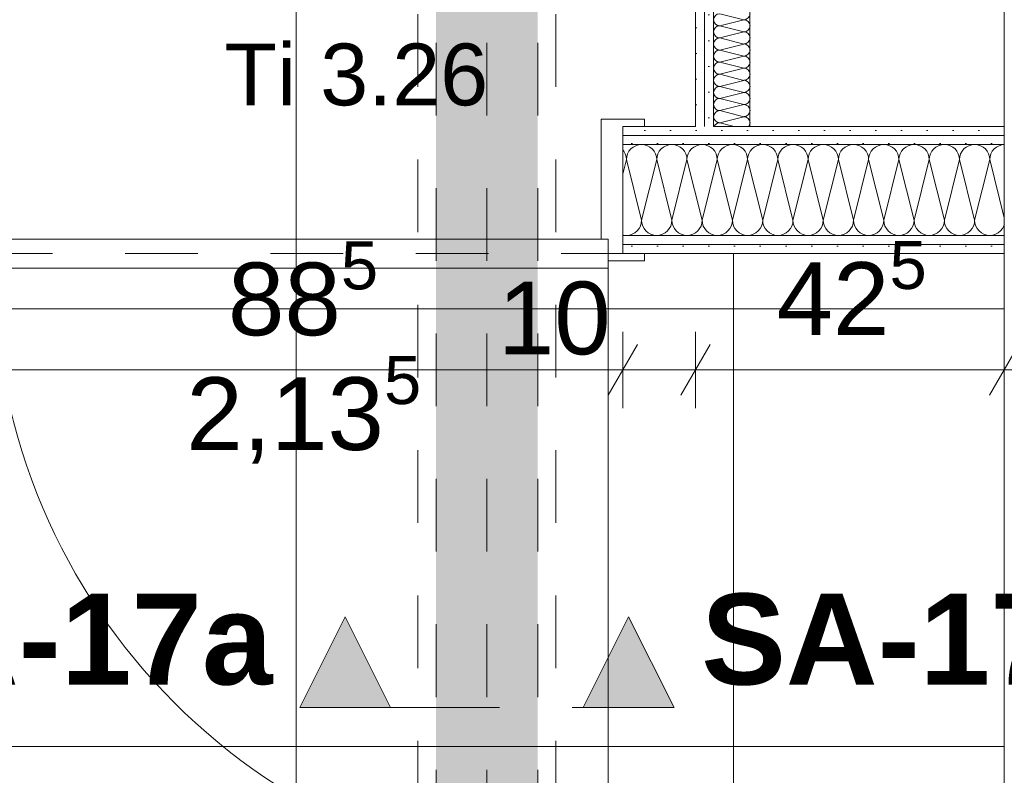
# Model space of a CAD drawing. Header units: metres. Extents: x -4 to 99, y -11 to 17.
# Tile 477 of 656: x 45.91 to 47.27, y 3 to 4.04. Entities that reach past the tile are written whole.
import ezdxf

# ---------------------------------------------------------------- set-up
doc = ezdxf.new("R2010")
doc.units = ezdxf.units.M
doc.header["$MEASUREMENT"] = 0
for name, pattern in [('Achse', [0.2, 0.1, -0.05, 0, -0.05]), ('Schnittlinie', [0.3, 0.15, -0.075, 0, -0.075]), ('Strichlinie eng', [0.115, 0.075, -0.04]), ('Untersicht', [0.1, 0.075, -0.025]), ('Wipeout_Contour', [1, 0, -1])]:
    doc.linetypes.add(name, pattern=pattern)
for name, color, linetype in [('152 - Bemaßung_ Beschriftung.Ausbau', 7, 'Continuous'), ('203 - Marker.Schnitt - Ausbaudetail SA', 7, 'Continuous'), ('605 - Struktur.Wand Innen', 7, 'Continuous'), ('612 - Struktur.Stahlbau', 7, 'Continuous'), ('Neubau_606 - Struktur.Wand Innen Ausbau', 7, 'Continuous'), ('Neubau_612 - Struktur.Stahlbau', 7, 'Continuous'), ('Neubau_650 - Abdeckung.Fußboden Aufbau', 7, 'Continuous'), ('Neubau_653 - Abdeckung.TB Verkofferung', 7, 'Continuous')]:
    doc.layers.add(name, color=color, linetype=linetype)
doc.styles.add('ERSTELLTER_STIL_1', font='txt')
doc.styles.add('ERSTELLTER_STIL_2', font='txt')
doc.dimstyles.new('ERSTELLTER_STIL__2', dxfattribs={"dimtxt": 0.1, "dimasz": 0.0532, "dimexe": 0.18, "dimexo": 0.0625, "dimgap": 0, "dimtad": 1, "dimtih": 1, "dimtoh": 1, "dimzin": 0, "dimdsep": 46, "dimtxsty": 'ERSTELLTER_STIL_2', "dimblk": 'ARROWHEAD_2', "dimblk1": 'ARROWHEAD_2', "dimblk2": 'ARROWHEAD_2', "dimcen": 0.09, "dimse1": 1, "dimse2": 1, "dimclrd": 7, "dimclre": 7, "dimclrt": 7, "dimazin": 0, "dimtfac": 1, "dimtdec": 4, "dimtmove": 0, "dimatfit": 3, "dimfxl": 1, "dimtolj": 1, "dimtzin": 0, "dimarcsym": 0})
pattern_1 = [(45, (0, 0), (-0.01767767, 0.01767767), [0, -0.025])]

# ---------------------------------------------------------------- blocks, each defined once
blk = doc.blocks.new('*X2')
at = {"layer": 'Neubau_606 - Struktur.Wand Innen Ausbau', "color": 7, "linetype": 'Continuous', "lineweight": 5}
for p, q in [((46.7465, 3.8607), (46.745, 3.8626)), ((46.7561, 3.8639), (46.7535, 3.8607)), ((46.7593, 3.8665), (46.7561, 3.8639)), ((46.7629, 3.8684), (46.7593, 3.8665)), ((46.7668, 3.8696), (46.7629, 3.8684)), ((46.7708, 3.87), (46.7668, 3.8696)), ((46.7749, 3.8696), (46.7708, 3.87)), ((46.7788, 3.8684), (46.7749, 3.8696)), ((46.7824, 3.8665), (46.7788, 3.8684)), ((46.7856, 3.8639), (46.7824, 3.8665)), ((46.7882, 3.8607), (46.7856, 3.8639)), ((46.7978, 3.8639), (46.7952, 3.8607)), ((46.8009, 3.8665), (46.7978, 3.8639)), ((46.8045, 3.8684), (46.8009, 3.8665)), ((46.8084, 3.8696), (46.8045, 3.8684)), ((46.8125, 3.87), (46.8084, 3.8696)), ((46.8166, 3.8696), (46.8125, 3.87)), ((46.8205, 3.8684), (46.8166, 3.8696)), ((46.8241, 3.8665), (46.8205, 3.8684)), ((46.8272, 3.8639), (46.8241, 3.8665)), ((46.8298, 3.8607), (46.8272, 3.8639)), ((46.8394, 3.8639), (46.8368, 3.8607)), ((46.8426, 3.8665), (46.8394, 3.8639)), ((46.8462, 3.8684), (46.8426, 3.8665)), ((46.8501, 3.8696), (46.8462, 3.8684)), ((46.8542, 3.87), (46.8501, 3.8696)), ((46.8582, 3.8696), (46.8542, 3.87)), ((46.8621, 3.8684), (46.8582, 3.8696)), ((46.8657, 3.8665), (46.8621, 3.8684)), ((46.8689, 3.8639), (46.8657, 3.8665)), ((46.8715, 3.8607), (46.8689, 3.8639)), ((46.8811, 3.8639), (46.8785, 3.8607)), ((46.8843, 3.8665), (46.8811, 3.8639)), ((46.8879, 3.8684), (46.8843, 3.8665)), ((46.8918, 3.8696), (46.8879, 3.8684)), ((46.8958, 3.87), (46.8918, 3.8696)), ((46.8999, 3.8696), (46.8958, 3.87)), ((46.9038, 3.8684), (46.8999, 3.8696)), ((46.9074, 3.8665), (46.9038, 3.8684)), ((46.9106, 3.8639), (46.9074, 3.8665)), ((46.9132, 3.8607), (46.9106, 3.8639)), ((46.9228, 3.8639), (46.9202, 3.8607)), ((46.9259, 3.8665), (46.9228, 3.8639)), ((46.9295, 3.8684), (46.9259, 3.8665)), ((46.9334, 3.8696), (46.9295, 3.8684)), ((46.9375, 3.87), (46.9334, 3.8696)), ((46.9416, 3.8696), (46.9375, 3.87)), ((46.9455, 3.8684), (46.9416, 3.8696)), ((46.9491, 3.8665), (46.9455, 3.8684)), ((46.9522, 3.8639), (46.9491, 3.8665)), ((46.9548, 3.8607), (46.9522, 3.8639)), ((46.9644, 3.8639), (46.9618, 3.8607)), ((46.9676, 3.8665), (46.9644, 3.8639)), ((46.9712, 3.8684), (46.9676, 3.8665)), ((46.9751, 3.8696), (46.9712, 3.8684)), ((46.9792, 3.87), (46.9751, 3.8696)), ((46.9832, 3.8696), (46.9792, 3.87)), ((46.9871, 3.8684), (46.9832, 3.8696)), ((46.9907, 3.8665), (46.9871, 3.8684)), ((46.9939, 3.8639), (46.9907, 3.8665)), ((46.9965, 3.8607), (46.9939, 3.8639)), ((47.0061, 3.8639), (47.0035, 3.8607)), ((47.0093, 3.8665), (47.0061, 3.8639)), ((47.0129, 3.8684), (47.0093, 3.8665)), ((47.0168, 3.8696), (47.0129, 3.8684)), ((47.0208, 3.87), (47.0168, 3.8696)), ((47.0249, 3.8696), (47.0208, 3.87)), ((47.0288, 3.8684), (47.0249, 3.8696)), ((47.0324, 3.8665), (47.0288, 3.8684)), ((47.0356, 3.8639), (47.0324, 3.8665)), ((47.0382, 3.8607), (47.0356, 3.8639)), ((47.0478, 3.8639), (47.0452, 3.8607)), ((47.0509, 3.8665), (47.0478, 3.8639)), ((47.0545, 3.8684), (47.0509, 3.8665)), ((47.0584, 3.8696), (47.0545, 3.8684)), ((47.0625, 3.87), (47.0584, 3.8696)), ((47.0666, 3.8696), (47.0625, 3.87)), ((47.0705, 3.8684), (47.0666, 3.8696)), ((47.0741, 3.8665), (47.0705, 3.8684)), ((47.0772, 3.8639), (47.0741, 3.8665)), ((47.0798, 3.8607), (47.0772, 3.8639)), ((47.0894, 3.8639), (47.0868, 3.8607)), ((47.0926, 3.8665), (47.0894, 3.8639)), ((47.0962, 3.8684), (47.0926, 3.8665)), ((47.1001, 3.8696), (47.0962, 3.8684)), ((47.1042, 3.87), (47.1001, 3.8696)), ((47.1082, 3.8696), (47.1042, 3.87)), ((47.1121, 3.8684), (47.1082, 3.8696)), ((47.1157, 3.8665), (47.1121, 3.8684)), ((47.1189, 3.8639), (47.1157, 3.8665)), ((47.1215, 3.8607), (47.1189, 3.8639)), ((47.1311, 3.8639), (47.1285, 3.8607)), ((47.1343, 3.8665), (47.1311, 3.8639)), ((47.1379, 3.8684), (47.1343, 3.8665)), ((47.1418, 3.8696), (47.1379, 3.8684)), ((47.1458, 3.87), (47.1418, 3.8696)), ((47.1499, 3.8696), (47.1458, 3.87)), ((47.1538, 3.8684), (47.1499, 3.8696)), ((47.1574, 3.8665), (47.1538, 3.8684)), ((47.1606, 3.8639), (47.1574, 3.8665)), ((47.1632, 3.8607), (47.1606, 3.8639)), ((47.1728, 3.8639), (47.1702, 3.8607)), ((47.1759, 3.8665), (47.1728, 3.8639)), ((47.1795, 3.8684), (47.1759, 3.8665)), ((47.1834, 3.8696), (47.1795, 3.8684)), ((47.1875, 3.87), (47.1834, 3.8696)), ((47.1916, 3.8696), (47.1875, 3.87)), ((47.1955, 3.8684), (47.1916, 3.8696)), ((47.1991, 3.8665), (47.1955, 3.8684)), ((47.2022, 3.8639), (47.1991, 3.8665)), ((47.2048, 3.8607), (47.2022, 3.8639)), ((47.2144, 3.8639), (47.2118, 3.8607)), ((47.2176, 3.8665), (47.2144, 3.8639)), ((47.2212, 3.8684), (47.2176, 3.8665)), ((47.2251, 3.8696), (47.2212, 3.8684)), ((47.2292, 3.87), (47.2251, 3.8696)), ((47.2332, 3.8696), (47.2292, 3.87)), ((47.2371, 3.8684), (47.2332, 3.8696)), ((47.2407, 3.8665), (47.2371, 3.8684)), ((47.2439, 3.8639), (47.2407, 3.8665)), ((47.2465, 3.8607), (47.2439, 3.8639)), ((47.2561, 3.8639), (47.2535, 3.8607)), ((47.2593, 3.8665), (47.2561, 3.8639)), ((47.2629, 3.8684), (47.2593, 3.8665)), ((47.2668, 3.8696), (47.2629, 3.8684)), ((47.27, 3.8699), (47.2668, 3.8696)), ((46.75, 3.8492), (46.745, 3.8291)), ((46.7484, 3.8571), (46.7465, 3.8607)), ((46.7496, 3.8532), (46.7484, 3.8571)), ((46.75, 3.8492), (46.7496, 3.8532)), ((46.7504, 3.8532), (46.75, 3.8492)), ((46.75, 3.8492), (46.7708, 3.7658)), ((46.7516, 3.8571), (46.7504, 3.8532)), ((46.7535, 3.8607), (46.7516, 3.8571)), ((46.7917, 3.8492), (46.7708, 3.7658)), ((46.7901, 3.8571), (46.7882, 3.8607)), ((46.7913, 3.8532), (46.7901, 3.8571)), ((46.7917, 3.8492), (46.7913, 3.8532)), ((46.7921, 3.8532), (46.7917, 3.8492)), ((46.7917, 3.8492), (46.8125, 3.7658)), ((46.7933, 3.8571), (46.7921, 3.8532)), ((46.7952, 3.8607), (46.7933, 3.8571)), ((46.8333, 3.8492), (46.8125, 3.7658)), ((46.8317, 3.8571), (46.8298, 3.8607)), ((46.8329, 3.8532), (46.8317, 3.8571)), ((46.8333, 3.8492), (46.8329, 3.8532)), ((46.8337, 3.8532), (46.8333, 3.8492)), ((46.8333, 3.8492), (46.8542, 3.7658)), ((46.8349, 3.8571), (46.8337, 3.8532)), ((46.8368, 3.8607), (46.8349, 3.8571)), ((46.875, 3.8492), (46.8542, 3.7658)), ((46.8734, 3.8571), (46.8715, 3.8607)), ((46.8746, 3.8532), (46.8734, 3.8571)), ((46.875, 3.8492), (46.8746, 3.8532)), ((46.8754, 3.8532), (46.875, 3.8492)), ((46.875, 3.8492), (46.8958, 3.7658)), ((46.8766, 3.8571), (46.8754, 3.8532)), ((46.8785, 3.8607), (46.8766, 3.8571)), ((46.9167, 3.8492), (46.8958, 3.7658)), ((46.9151, 3.8571), (46.9132, 3.8607)), ((46.9163, 3.8532), (46.9151, 3.8571)), ((46.9167, 3.8492), (46.9163, 3.8532)), ((46.9171, 3.8532), (46.9167, 3.8492)), ((46.9167, 3.8492), (46.9375, 3.7658)), ((46.9183, 3.8571), (46.9171, 3.8532)), ((46.9202, 3.8607), (46.9183, 3.8571)), ((46.9583, 3.8492), (46.9375, 3.7658)), ((46.9567, 3.8571), (46.9548, 3.8607)), ((46.9579, 3.8532), (46.9567, 3.8571)), ((46.9583, 3.8492), (46.9579, 3.8532)), ((46.9587, 3.8532), (46.9583, 3.8492)), ((46.9583, 3.8492), (46.9792, 3.7658)), ((46.9599, 3.8571), (46.9587, 3.8532)), ((46.9618, 3.8607), (46.9599, 3.8571)), ((47, 3.8492), (46.9792, 3.7658)), ((46.9984, 3.8571), (46.9965, 3.8607)), ((46.9996, 3.8532), (46.9984, 3.8571)), ((47, 3.8492), (46.9996, 3.8532)), ((47.0004, 3.8532), (47, 3.8492)), ((47, 3.8492), (47.0208, 3.7658)), ((47.0016, 3.8571), (47.0004, 3.8532)), ((47.0035, 3.8607), (47.0016, 3.8571)), ((47.0417, 3.8492), (47.0208, 3.7658)), ((47.0401, 3.8571), (47.0382, 3.8607)), ((47.0413, 3.8532), (47.0401, 3.8571)), ((47.0417, 3.8492), (47.0413, 3.8532)), ((47.0421, 3.8532), (47.0417, 3.8492)), ((47.0417, 3.8492), (47.0625, 3.7658)), ((47.0433, 3.8571), (47.0421, 3.8532)), ((47.0452, 3.8607), (47.0433, 3.8571)), ((47.0833, 3.8492), (47.0625, 3.7658)), ((47.0817, 3.8571), (47.0798, 3.8607)), ((47.0829, 3.8532), (47.0817, 3.8571)), ((47.0833, 3.8492), (47.0829, 3.8532)), ((47.0837, 3.8532), (47.0833, 3.8492)), ((47.0833, 3.8492), (47.1042, 3.7658)), ((47.0849, 3.8571), (47.0837, 3.8532)), ((47.0868, 3.8607), (47.0849, 3.8571)), ((47.125, 3.8492), (47.1042, 3.7658)), ((47.1234, 3.8571), (47.1215, 3.8607)), ((47.1246, 3.8532), (47.1234, 3.8571)), ((47.125, 3.8492), (47.1246, 3.8532)), ((47.1254, 3.8532), (47.125, 3.8492)), ((47.125, 3.8492), (47.1458, 3.7658)), ((47.1266, 3.8571), (47.1254, 3.8532)), ((47.1285, 3.8607), (47.1266, 3.8571)), ((47.1667, 3.8492), (47.1458, 3.7658)), ((47.1651, 3.8571), (47.1632, 3.8607)), ((47.1663, 3.8532), (47.1651, 3.8571)), ((47.1667, 3.8492), (47.1663, 3.8532)), ((47.1671, 3.8532), (47.1667, 3.8492)), ((47.1667, 3.8492), (47.1875, 3.7658)), ((47.1683, 3.8571), (47.1671, 3.8532)), ((47.1702, 3.8607), (47.1683, 3.8571)), ((47.2083, 3.8492), (47.1875, 3.7658)), ((47.2067, 3.8571), (47.2048, 3.8607)), ((47.2079, 3.8532), (47.2067, 3.8571)), ((47.2083, 3.8492), (47.2079, 3.8532)), ((47.2087, 3.8532), (47.2083, 3.8492)), ((47.2083, 3.8492), (47.2292, 3.7658)), ((47.2099, 3.8571), (47.2087, 3.8532)), ((47.2118, 3.8607), (47.2099, 3.8571)), ((47.25, 3.8492), (47.2292, 3.7658)), ((47.2484, 3.8571), (47.2465, 3.8607)), ((47.2496, 3.8532), (47.2484, 3.8571)), ((47.25, 3.8492), (47.2496, 3.8532)), ((47.2504, 3.8532), (47.25, 3.8492)), ((47.25, 3.8492), (47.27, 3.7692)), ((47.2516, 3.8571), (47.2504, 3.8532)), ((47.2535, 3.8607), (47.2516, 3.8571)), ((46.7647, 3.7511), (46.7673, 3.7543)), ((46.7673, 3.7543), (46.7692, 3.7579)), ((46.7692, 3.7579), (46.7704, 3.7618)), ((46.7704, 3.7618), (46.7708, 3.7658)), ((46.7708, 3.7658), (46.7712, 3.7618)), ((46.7712, 3.7618), (46.7724, 3.7579)), ((46.7724, 3.7579), (46.7743, 3.7543)), ((46.7743, 3.7543), (46.7769, 3.7511)), ((46.8064, 3.7511), (46.809, 3.7543)), ((46.809, 3.7543), (46.8109, 3.7579)), ((46.8109, 3.7579), (46.8121, 3.7618)), ((46.8121, 3.7618), (46.8125, 3.7658)), ((46.8125, 3.7658), (46.8129, 3.7618)), ((46.8129, 3.7618), (46.8141, 3.7579)), ((46.8141, 3.7579), (46.816, 3.7543)), ((46.816, 3.7543), (46.8186, 3.7511)), ((46.8481, 3.7511), (46.8507, 3.7543)), ((46.8507, 3.7543), (46.8526, 3.7579)), ((46.8526, 3.7579), (46.8538, 3.7618)), ((46.8538, 3.7618), (46.8542, 3.7658)), ((46.8542, 3.7658), (46.8546, 3.7618)), ((46.8546, 3.7618), (46.8558, 3.7579)), ((46.8558, 3.7579), (46.8577, 3.7543)), ((46.8577, 3.7543), (46.8603, 3.7511)), ((46.8897, 3.7511), (46.8923, 3.7543)), ((46.8923, 3.7543), (46.8942, 3.7579)), ((46.8942, 3.7579), (46.8954, 3.7618)), ((46.8954, 3.7618), (46.8958, 3.7658)), ((46.8958, 3.7658), (46.8962, 3.7618)), ((46.8962, 3.7618), (46.8974, 3.7579)), ((46.8974, 3.7579), (46.8993, 3.7543)), ((46.8993, 3.7543), (46.9019, 3.7511)), ((46.9314, 3.7511), (46.934, 3.7543)), ((46.934, 3.7543), (46.9359, 3.7579)), ((46.9359, 3.7579), (46.9371, 3.7618)), ((46.9371, 3.7618), (46.9375, 3.7658)), ((46.9375, 3.7658), (46.9379, 3.7618)), ((46.9379, 3.7618), (46.9391, 3.7579)), ((46.9391, 3.7579), (46.941, 3.7543)), ((46.941, 3.7543), (46.9436, 3.7511)), ((46.9731, 3.7511), (46.9757, 3.7543)), ((46.9757, 3.7543), (46.9776, 3.7579)), ((46.9776, 3.7579), (46.9788, 3.7618)), ((46.9788, 3.7618), (46.9792, 3.7658)), ((46.9792, 3.7658), (46.9796, 3.7618)), ((46.9796, 3.7618), (46.9808, 3.7579)), ((46.9808, 3.7579), (46.9827, 3.7543)), ((46.9827, 3.7543), (46.9853, 3.7511)), ((47.0147, 3.7511), (47.0173, 3.7543)), ((47.0173, 3.7543), (47.0192, 3.7579)), ((47.0192, 3.7579), (47.0204, 3.7618)), ((47.0204, 3.7618), (47.0208, 3.7658)), ((47.0208, 3.7658), (47.0212, 3.7618)), ((47.0212, 3.7618), (47.0224, 3.7579)), ((47.0224, 3.7579), (47.0243, 3.7543)), ((47.0243, 3.7543), (47.0269, 3.7511)), ((47.0564, 3.7511), (47.059, 3.7543)), ((47.059, 3.7543), (47.0609, 3.7579)), ((47.0609, 3.7579), (47.0621, 3.7618)), ((47.0621, 3.7618), (47.0625, 3.7658)), ((47.0625, 3.7658), (47.0629, 3.7618)), ((47.0629, 3.7618), (47.0641, 3.7579)), ((47.0641, 3.7579), (47.066, 3.7543)), ((47.066, 3.7543), (47.0686, 3.7511)), ((47.0981, 3.7511), (47.1007, 3.7543)), ((47.1007, 3.7543), (47.1026, 3.7579)), ((47.1026, 3.7579), (47.1038, 3.7618)), ((47.1038, 3.7618), (47.1042, 3.7658)), ((47.1042, 3.7658), (47.1046, 3.7618)), ((47.1046, 3.7618), (47.1058, 3.7579)), ((47.1058, 3.7579), (47.1077, 3.7543)), ((47.1077, 3.7543), (47.1103, 3.7511)), ((47.1397, 3.7511), (47.1423, 3.7543)), ((47.1423, 3.7543), (47.1442, 3.7579)), ((47.1442, 3.7579), (47.1454, 3.7618)), ((47.1454, 3.7618), (47.1458, 3.7658)), ((47.1458, 3.7658), (47.1462, 3.7618)), ((47.1462, 3.7618), (47.1474, 3.7579)), ((47.1474, 3.7579), (47.1493, 3.7543)), ((47.1493, 3.7543), (47.1519, 3.7511)), ((47.1814, 3.7511), (47.184, 3.7543)), ((47.184, 3.7543), (47.1859, 3.7579)), ((47.1859, 3.7579), (47.1871, 3.7618)), ((47.1871, 3.7618), (47.1875, 3.7658)), ((47.1875, 3.7658), (47.1879, 3.7618)), ((47.1879, 3.7618), (47.1891, 3.7579)), ((47.1891, 3.7579), (47.191, 3.7543)), ((47.191, 3.7543), (47.1936, 3.7511)), ((47.2231, 3.7511), (47.2257, 3.7543)), ((47.2257, 3.7543), (47.2276, 3.7579)), ((47.2276, 3.7579), (47.2288, 3.7618)), ((47.2288, 3.7618), (47.2292, 3.7658)), ((47.2292, 3.7658), (47.2296, 3.7618)), ((47.2296, 3.7618), (47.2308, 3.7579)), ((47.2308, 3.7579), (47.2327, 3.7543)), ((47.2327, 3.7543), (47.2353, 3.7511)), ((47.2647, 3.7511), (47.2673, 3.7543)), ((47.2673, 3.7543), (47.2692, 3.7579)), ((47.2692, 3.7579), (47.27, 3.7603)), ((46.745, 3.7457), (46.7459, 3.7454)), ((46.7459, 3.7454), (46.75, 3.745)), ((46.75, 3.745), (46.7541, 3.7454)), ((46.7541, 3.7454), (46.758, 3.7466)), ((46.758, 3.7466), (46.7616, 3.7485)), ((46.7616, 3.7485), (46.7647, 3.7511)), ((46.7769, 3.7511), (46.7801, 3.7485)), ((46.7801, 3.7485), (46.7837, 3.7466)), ((46.7837, 3.7466), (46.7876, 3.7454)), ((46.7876, 3.7454), (46.7917, 3.745)), ((46.7917, 3.745), (46.7957, 3.7454)), ((46.7957, 3.7454), (46.7996, 3.7466)), ((46.7996, 3.7466), (46.8032, 3.7485)), ((46.8032, 3.7485), (46.8064, 3.7511)), ((46.8186, 3.7511), (46.8218, 3.7485)), ((46.8218, 3.7485), (46.8254, 3.7466)), ((46.8254, 3.7466), (46.8293, 3.7454)), ((46.8293, 3.7454), (46.8333, 3.745)), ((46.8333, 3.745), (46.8374, 3.7454)), ((46.8374, 3.7454), (46.8413, 3.7466)), ((46.8413, 3.7466), (46.8449, 3.7485)), ((46.8449, 3.7485), (46.8481, 3.7511)), ((46.8603, 3.7511), (46.8634, 3.7485)), ((46.8634, 3.7485), (46.867, 3.7466)), ((46.867, 3.7466), (46.8709, 3.7454)), ((46.8709, 3.7454), (46.875, 3.745)), ((46.875, 3.745), (46.8791, 3.7454)), ((46.8791, 3.7454), (46.883, 3.7466)), ((46.883, 3.7466), (46.8866, 3.7485)), ((46.8866, 3.7485), (46.8897, 3.7511)), ((46.9019, 3.7511), (46.9051, 3.7485)), ((46.9051, 3.7485), (46.9087, 3.7466)), ((46.9087, 3.7466), (46.9126, 3.7454)), ((46.9126, 3.7454), (46.9167, 3.745)), ((46.9167, 3.745), (46.9207, 3.7454)), ((46.9207, 3.7454), (46.9246, 3.7466)), ((46.9246, 3.7466), (46.9282, 3.7485)), ((46.9282, 3.7485), (46.9314, 3.7511)), ((46.9436, 3.7511), (46.9468, 3.7485)), ((46.9468, 3.7485), (46.9504, 3.7466)), ((46.9504, 3.7466), (46.9543, 3.7454)), ((46.9543, 3.7454), (46.9583, 3.745)), ((46.9583, 3.745), (46.9624, 3.7454)), ((46.9624, 3.7454), (46.9663, 3.7466)), ((46.9663, 3.7466), (46.9699, 3.7485)), ((46.9699, 3.7485), (46.9731, 3.7511)), ((46.9853, 3.7511), (46.9884, 3.7485)), ((46.9884, 3.7485), (46.992, 3.7466)), ((46.992, 3.7466), (46.9959, 3.7454)), ((46.9959, 3.7454), (47, 3.745)), ((47, 3.745), (47.0041, 3.7454)), ((47.0041, 3.7454), (47.008, 3.7466)), ((47.008, 3.7466), (47.0116, 3.7485)), ((47.0116, 3.7485), (47.0147, 3.7511)), ((47.0269, 3.7511), (47.0301, 3.7485)), ((47.0301, 3.7485), (47.0337, 3.7466)), ((47.0337, 3.7466), (47.0376, 3.7454)), ((47.0376, 3.7454), (47.0417, 3.745)), ((47.0417, 3.745), (47.0457, 3.7454)), ((47.0457, 3.7454), (47.0496, 3.7466)), ((47.0496, 3.7466), (47.0532, 3.7485)), ((47.0532, 3.7485), (47.0564, 3.7511)), ((47.0686, 3.7511), (47.0718, 3.7485)), ((47.0718, 3.7485), (47.0754, 3.7466)), ((47.0754, 3.7466), (47.0793, 3.7454)), ((47.0793, 3.7454), (47.0833, 3.745)), ((47.0833, 3.745), (47.0874, 3.7454)), ((47.0874, 3.7454), (47.0913, 3.7466)), ((47.0913, 3.7466), (47.0949, 3.7485)), ((47.0949, 3.7485), (47.0981, 3.7511)), ((47.1103, 3.7511), (47.1134, 3.7485)), ((47.1134, 3.7485), (47.117, 3.7466)), ((47.117, 3.7466), (47.1209, 3.7454)), ((47.1209, 3.7454), (47.125, 3.745)), ((47.125, 3.745), (47.1291, 3.7454)), ((47.1291, 3.7454), (47.133, 3.7466)), ((47.133, 3.7466), (47.1366, 3.7485)), ((47.1366, 3.7485), (47.1397, 3.7511)), ((47.1519, 3.7511), (47.1551, 3.7485)), ((47.1551, 3.7485), (47.1587, 3.7466)), ((47.1587, 3.7466), (47.1626, 3.7454)), ((47.1626, 3.7454), (47.1667, 3.745)), ((47.1667, 3.745), (47.1707, 3.7454)), ((47.1707, 3.7454), (47.1746, 3.7466)), ((47.1746, 3.7466), (47.1782, 3.7485)), ((47.1782, 3.7485), (47.1814, 3.7511)), ((47.1936, 3.7511), (47.1968, 3.7485)), ((47.1968, 3.7485), (47.2004, 3.7466)), ((47.2004, 3.7466), (47.2043, 3.7454)), ((47.2043, 3.7454), (47.2083, 3.745)), ((47.2083, 3.745), (47.2124, 3.7454)), ((47.2124, 3.7454), (47.2163, 3.7466)), ((47.2163, 3.7466), (47.2199, 3.7485)), ((47.2199, 3.7485), (47.2231, 3.7511)), ((47.2353, 3.7511), (47.2384, 3.7485)), ((47.2384, 3.7485), (47.242, 3.7466)), ((47.242, 3.7466), (47.2459, 3.7454)), ((47.2459, 3.7454), (47.25, 3.745)), ((47.25, 3.745), (47.2541, 3.7454)), ((47.2541, 3.7454), (47.258, 3.7466)), ((47.258, 3.7466), (47.2616, 3.7485)), ((47.2616, 3.7485), (47.2647, 3.7511))]:
    blk.add_line(p, q, dxfattribs=at)
blk = doc.blocks.new('*X147')
at = {"layer": 'Neubau_606 - Struktur.Wand Innen Ausbau', "color": 7, "linetype": 'Continuous', "lineweight": 5}
for p, q in [((46.8783, 4.05), (46.9117, 4.0417)), ((46.8783, 4.0333), (46.9117, 4.0417)), ((46.8783, 4.0333), (46.9117, 4.025)), ((46.8783, 4.0167), (46.9117, 4.025)), ((46.8783, 4.0167), (46.9117, 4.0083)), ((46.8783, 4), (46.9117, 4.0083)), ((46.8783, 4), (46.9117, 3.9917)), ((46.8783, 3.9833), (46.9117, 3.9917)), ((46.8783, 3.9833), (46.9117, 3.975)), ((46.8783, 3.9667), (46.9117, 3.975)), ((46.8783, 3.9667), (46.9117, 3.9583)), ((46.8783, 3.95), (46.9117, 3.9583)), ((46.8783, 3.95), (46.9117, 3.9417)), ((46.8783, 3.9333), (46.9117, 3.9417)), ((46.8783, 3.9333), (46.9117, 3.925)), ((46.8783, 3.9167), (46.9117, 3.925)), ((46.8783, 3.9167), (46.9117, 3.9083)), ((46.8783, 3.9), (46.9117, 3.9083)), ((46.8783, 3.9), (46.8984, 3.895))]:
    blk.add_line(p, q, dxfattribs=at)
for centre, start, end in [((46.8783, 4.0417), 90, 180), ((46.8783, 4.0417), 180, 270), ((46.9117, 4.05), 270, 0), ((46.9117, 4.0333), 0, 90), ((46.8783, 4.025), 90, 180), ((46.8783, 4.025), 180, 270), ((46.9117, 4.0333), 270, 0), ((46.9117, 4.0167), 0, 90), ((46.8783, 4.0083), 90, 180), ((46.9117, 4.0167), 270, 0), ((46.8783, 4.0083), 180, 270), ((46.8783, 3.9917), 90, 180), ((46.9117, 4), 0, 90), ((46.9117, 4), 270, 0), ((46.8783, 3.9917), 180, 270), ((46.9117, 3.9833), 0, 90), ((46.8783, 3.975), 90, 180), ((46.8783, 3.975), 180, 270), ((46.9117, 3.9833), 270, 0), ((46.9117, 3.9667), 0, 90), ((46.8783, 3.9583), 90, 180), ((46.8783, 3.9583), 180, 270), ((46.9117, 3.9667), 270, 0), ((46.9117, 3.95), 0, 90), ((46.8783, 3.9417), 90, 180), ((46.9117, 3.95), 270, 0), ((46.8783, 3.9417), 180, 270), ((46.8783, 3.925), 90, 180), ((46.9117, 3.9333), 0, 90), ((46.9117, 3.9333), 270, 0), ((46.8783, 3.925), 180, 270), ((46.8783, 3.9083), 90, 180), ((46.9117, 3.9167), 0, 90), ((46.9117, 3.9167), 270, 0), ((46.8783, 3.9083), 180, 270), ((46.9117, 3.9), 0, 90), ((46.8783, 3.8917), 90, 156.5567), ((46.9117, 3.9), 322.975, 0)]:
    blk.add_arc(centre, 0.00833, start, end, dxfattribs=at)
blk = doc.blocks.new('*D601')
at = {"layer": '152 - Bemaßung_ Beschriftung.Ausbau', "color": 7, "linetype": 'Continuous', "lineweight": 5}
for p, q in [((45.495, 2.0975), (45.495, 2.2025)), ((47.27, 2.0975), (47.27, 2.2025)), ((45.5152, 2.185), (45.4748, 2.115)), ((47.2902, 2.185), (47.2498, 2.115)), ((45.495, 2.15), (47.27, 2.15))]:
    blk.add_line(p, q, dxfattribs=at)
at = {"layer": '152 - Bemaßung_ Beschriftung.Ausbau', "color": 7, "lineweight": 5, "char_height": 0.1, "attachment_point": 7, "style": 'ERSTELLTER_STIL_2'}
for s, insert in [('\\A1;{\\pql;\\fArial|b0|i0|c0|p38;1,77\\fArial|b0|i0|c0|p38;\\A1{\\H.66x;\\S5^  ;}}', (46.1485, 2.1506)), ('\\A1;{\\pql;\\fArial|b0|i0|c0|p38;13}', (47.098, 2.17))]:
    blk.add_mtext(s, dxfattribs=dict(at, insert=insert))
blk = doc.blocks.new('ARROWHEAD_2')
at = {"color": 0, "linetype": 'Continuous', "lineweight": 0}
for p, q in [((-0.378, -0.655), (0.378, 0.655)), ((0, 0), (-1, 0))]:
    blk.add_line(p, q, dxfattribs=at)
blk = doc.blocks.new('*D602')
at = {"layer": '152 - Bemaßung_ Beschriftung.Ausbau', "color": 7, "linetype": 'Continuous', "lineweight": 5}
for p, q in [((47.27, 2.0975), (47.27, 2.2025)), ((47.4, 2.0975), (47.4, 2.2025)), ((47.2902, 2.185), (47.2498, 2.115)), ((47.3798, 2.115), (47.4202, 2.185)), ((47.27, 2.15), (47.4, 2.15)), ((47.4, 2.15), (47.4342, 2.15))]:
    blk.add_line(p, q, dxfattribs=at)
blk = doc.blocks.new('*D603')
at = {"layer": '152 - Bemaßung_ Beschriftung.Ausbau', "color": 7, "linetype": 'Continuous', "lineweight": 5}
for p, q in [((45.86, 3.5075), (45.86, 3.6125)), ((46.745, 3.5075), (46.745, 3.6125)), ((45.8802, 3.595), (45.8398, 3.525)), ((46.7652, 3.595), (46.7248, 3.525)), ((45.8258, 3.56), (45.86, 3.56)), ((45.86, 3.56), (46.745, 3.56))]:
    blk.add_line(p, q, dxfattribs=at)
at = {"layer": '152 - Bemaßung_ Beschriftung.Ausbau', "color": 7, "lineweight": 5, "char_height": 0.1, "attachment_point": 7, "style": 'ERSTELLTER_STIL_2'}
for s, insert in [('\\A1;{\\pql;\\fArial|b0|i0|c0|p38;88\\fArial|b0|i0|c0|p38;\\A1{\\H.66x;\\S5^  ;}}', (46.2016, 3.5784)), ('\\A1;{\\pql;\\fArial|b0|i0|c0|p38;2,13\\fArial|b0|i0|c0|p38;\\A1{\\H.66x;\\S5^  ;}}', (46.1444, 3.4206)), ('\\A1;{\\pql;\\fArial|b0|i0|c0|p38;10}', (46.573, 3.58))]:
    blk.add_mtext(s, dxfattribs=dict(at, insert=insert))
blk = doc.blocks.new('*D604')
at = {"layer": '152 - Bemaßung_ Beschriftung.Ausbau', "color": 7, "linetype": 'Continuous', "lineweight": 5}
for p, q in [((46.745, 3.5075), (46.745, 3.6125)), ((46.845, 3.5075), (46.845, 3.6125)), ((46.7652, 3.595), (46.7248, 3.525)), ((46.8652, 3.595), (46.8248, 3.525)), ((46.745, 3.56), (46.845, 3.56))]:
    blk.add_line(p, q, dxfattribs=at)
blk = doc.blocks.new('*D605')
at = {"layer": '152 - Bemaßung_ Beschriftung.Ausbau', "color": 7, "linetype": 'Continuous', "lineweight": 5}
for p, q in [((46.845, 3.5075), (46.845, 3.6125)), ((47.27, 3.5075), (47.27, 3.6125)), ((46.8652, 3.595), (46.8248, 3.525)), ((47.2902, 3.595), (47.2498, 3.525)), ((46.845, 3.56), (47.27, 3.56))]:
    blk.add_line(p, q, dxfattribs=at)
at = {"layer": '152 - Bemaßung_ Beschriftung.Ausbau', "color": 7, "lineweight": 5, "insert": (46.9566, 3.5789), "char_height": 0.1, "attachment_point": 7, "style": 'ERSTELLTER_STIL_2'}
blk.add_mtext('\\A1;{\\pql;\\fArial|b0|i0|c0|p38;42\\fArial|b0|i0|c0|p38;\\A1{\\H.66x;\\S5^  ;}}', dxfattribs=at)
blk = doc.blocks.new('*D606')
at = {"layer": '152 - Bemaßung_ Beschriftung.Ausbau', "color": 7, "linetype": 'Continuous', "lineweight": 5}
for p, q in [((47.27, 3.5075), (47.27, 3.6125)), ((47.4, 3.5075), (47.4, 3.6125)), ((47.2902, 3.595), (47.2498, 3.525)), ((47.3798, 3.525), (47.4202, 3.595)), ((47.27, 3.56), (47.4, 3.56)), ((47.4, 3.56), (47.4342, 3.56))]:
    blk.add_line(p, q, dxfattribs=at)
at = {"color": 254, "linetype": 'Wipeout_Contour', "lineweight": 0, "ltscale": 190.548692}
blk.add_wipeout([(47.3988, 3.5586), (47.5934, 3.5586), (47.5934, 3.7014), (47.3988, 3.7014)], dxfattribs=at).dxf.layer = '152 - Bemaßung_ Beschriftung.Ausbau'
at = {"layer": '152 - Bemaßung_ Beschriftung.Ausbau', "color": 7, "lineweight": 5, "insert": (47.4202, 3.58), "char_height": 0.1, "attachment_point": 7, "style": 'ERSTELLTER_STIL_2'}
blk.add_mtext('\\A1;{\\pql;\\fArial|b0|i0|c0|p38;13}', dxfattribs=at)

msp = doc.modelspace()

# ---------------------------------------------------------------- hatches: boundary and pattern name
at = {"layer": '203 - Marker.Schnitt - Ausbaudetail SA', "linetype": 'Continuous', "lineweight": 0, "true_color": 0x000000}
for points in [[(46.3005, 3.0954), (46.4255, 3.0954), (46.363, 3.2204)], [(46.8155, 3.0954), (46.753, 3.2204), (46.6905, 3.0954)]]:
    msp.add_hatch(color=18, dxfattribs=at).paths.add_polyline_path(points)
at = {"layer": '612 - Struktur.Stahlbau', "linetype": 'Continuous', "lineweight": 0, "true_color": 0x30307f}
msp.add_hatch(color=177, dxfattribs=at).paths.add_polyline_path([(46.488, 5.19), (46.628, 5.19), (46.628, 0.71), (46.488, 0.71)])
at = {"layer": 'Neubau_606 - Struktur.Wand Innen Ausbau', "linetype": 'Continuous', "lineweight": 0, "true_color": 0x000000}
h = msp.add_hatch(dxfattribs=at)
h.set_pattern_fill('Gips_0001', color=18, style=0, pattern_type=2)
h.set_pattern_definition(pattern_1)
h.paths.add_polyline_path([(46.845, 5.1), (46.845, 3.895), (46.8575, 3.895), (46.8575, 5.1)])
h = msp.add_hatch(dxfattribs=at)
h.set_pattern_fill('Gips_0001', color=18, style=0, pattern_type=2)
h.set_pattern_definition(pattern_1)
h.paths.add_polyline_path([(46.87, 5.1), (46.8575, 5.1), (46.8575, 3.895), (46.87, 3.895)])
h = msp.add_hatch(dxfattribs=at)
h.set_pattern_fill('Gips_0001', color=18, style=0, pattern_type=2)
h.set_pattern_definition(pattern_1)
h.paths.add_polyline_path([(46.745, 3.8825), (47.27, 3.8825), (47.27, 3.895), (46.745, 3.895)])
h = msp.add_hatch(dxfattribs=at)
h.set_pattern_fill('Gips_0001', color=18, style=0, pattern_type=2)
h.set_pattern_definition(pattern_1)
h.paths.add_polyline_path([(47.27, 3.8825), (46.745, 3.8825), (46.745, 3.87), (47.27, 3.87)])
h = msp.add_hatch(dxfattribs=at)
h.set_pattern_fill('Gips_0001', color=18, style=0, pattern_type=2)
h.set_pattern_definition(pattern_1)
h.paths.add_polyline_path([(47.27, 3.745), (46.745, 3.745), (46.745, 3.7325), (47.27, 3.7325)])
h = msp.add_hatch(dxfattribs=at)
h.set_pattern_fill('Gips_0001', color=18, style=0, pattern_type=2)
h.set_pattern_definition(pattern_1)
h.paths.add_polyline_path([(46.745, 3.72), (47.27, 3.72), (47.27, 3.7325), (46.745, 3.7325)])
at = {"layer": 'Neubau_650 - Abdeckung.Fußboden Aufbau', "linetype": 'Continuous', "lineweight": 13, "true_color": 0xafafaf}
h = msp.add_hatch(dxfattribs=at)
h.set_pattern_fill('Raster_60x60_Fuge_2mm_0001', color=253, style=0, pattern_type=2)
h.set_pattern_definition([(0, (46.29497, 4.8475), (0, 0.602), []), (90, (46.29497, 4.8475), (-0.602, 0), [])])
h.paths.add_polyline_path([(46.845, 5.76), (44.71, 5.76), (44.71, 3.895), (45.86, 3.895), (45.86, 3.72), (46.745, 3.72), (46.745, 3.895), (46.845, 3.895)])
h = msp.add_hatch(dxfattribs=at)
h.set_pattern_fill('Raster_60x60_Fuge_2mm_0001', color=253, style=0, pattern_type=2)
h.set_pattern_definition([(0, (46.29497, 3.6435), (0, 0.602), []), (90, (46.29497, 3.6435), (-0.602, 0), [])])
h.paths.add_polyline_path([(47.27, 3.72), (43.965, 3.72), (43.965, 0.49), (44.21, 0.49), (44.21, 0.255), (47.17, 0.255), (47.17, 0.71), (47.27, 0.71)])

# ---------------------------------------------------------------- linework, layer by layer
at = {"layer": '203 - Marker.Schnitt - Ausbaudetail SA', "color": 7, "linetype": 'Schnittlinie', "lineweight": 13}
msp.add_line((46.4255, 3.0954), (46.6905, 3.0954), dxfattribs=at)
at = {"layer": '203 - Marker.Schnitt - Ausbaudetail SA', "color": 7, "linetype": 'Continuous', "lineweight": 13, "flags": 128}
for points in [[(46.3005, 3.0954), (46.4255, 3.0954), (46.363, 3.2204)], [(46.8155, 3.0954), (46.6905, 3.0954), (46.753, 3.2204)]]:
    msp.add_lwpolyline(points, close=True, dxfattribs=at)
at = {"layer": '605 - Struktur.Wand Innen', "color": 7, "linetype": 'Continuous', "lineweight": 18, "flags": 128}
msp.add_lwpolyline([(47.27, 5.1), (47.27, 0.7)], dxfattribs=at)
at = {"layer": 'Neubau_606 - Struktur.Wand Innen Ausbau', "color": 1, "linetype": 'Continuous', "lineweight": 5}
for p, q in [((46.8575, 5.1), (46.8575, 3.895)), ((46.87, 5.1), (46.87, 3.895))]:
    msp.add_line(p, q, dxfattribs=at)
at = {"layer": 'Neubau_606 - Struktur.Wand Innen Ausbau', "color": 1, "linetype": 'Continuous', "lineweight": 13}
for p, q in [((46.715, 3.905), (46.715, 3.74)), ((46.775, 3.905), (46.715, 3.905)), ((46.775, 3.895), (46.775, 3.905)), ((46.745, 3.895), (46.745, 3.8825)), ((46.745, 3.72), (46.745, 3.895)), ((46.745, 3.895), (46.775, 3.895)), ((46.745, 3.895), (46.745, 3.8825)), ((46.745, 3.895), (46.745, 3.8825)), ((46.745, 3.8825), (46.745, 3.87)), ((46.745, 3.8825), (46.745, 3.87)), ((46.745, 3.8825), (46.745, 3.87)), ((47.27, 3.87), (46.745, 3.87)), ((46.745, 3.87), (46.745, 3.745)), ((46.745, 3.87), (46.745, 3.745)), ((46.745, 3.87), (46.745, 3.745)), ((45.88, 3.74), (46.725, 3.74)), ((46.715, 3.74), (46.725, 3.74)), ((46.725, 3.74), (46.725, 3.71)), ((46.725, 3.74), (46.725, 3.7)), ((47.27, 3.745), (46.745, 3.745)), ((46.745, 3.745), (46.745, 3.7325)), ((46.745, 3.745), (46.745, 3.7325)), ((46.745, 3.745), (46.745, 3.7325)), ((46.745, 3.7325), (46.745, 3.72)), ((46.745, 3.7325), (46.745, 3.72)), ((46.745, 3.7325), (46.745, 3.72)), ((46.775, 3.72), (46.745, 3.72)), ((46.775, 3.71), (46.775, 3.72)), ((46.725, 3.7), (45.88, 3.7)), ((46.725, 3.71), (46.775, 3.71)), ((46.725, 3.7), (46.725, 2.855))]:
    msp.add_line(p, q, dxfattribs=at)
at = {"layer": 'Neubau_606 - Struktur.Wand Innen Ausbau', "color": 1, "linetype": 'Continuous', "lineweight": 9}
for p, q in [((47.27, 3.8825), (46.745, 3.8825)), ((47.27, 3.7325), (46.745, 3.7325))]:
    msp.add_line(p, q, dxfattribs=at)
at = {"layer": 'Neubau_606 - Struktur.Wand Innen Ausbau', "color": 1, "linetype": 'Continuous', "lineweight": 5, "flags": 128}
for points in [[(46.845, 5.1), (46.845, 3.895)], [(46.92, 3.895), (46.92, 5.1)], [(46.87, 3.895), (46.92, 3.895)]]:
    msp.add_lwpolyline(points, dxfattribs=at)
at = {"layer": 'Neubau_606 - Struktur.Wand Innen Ausbau', "color": 1, "linetype": 'Continuous', "lineweight": 13, "flags": 128}
for points in [[(46.845, 3.895), (46.745, 3.895)], [(47.27, 3.895), (46.87, 3.895)], [(47.27, 3.72), (47.27, 3.895)], [(46.745, 3.72), (47.27, 3.72)]]:
    msp.add_lwpolyline(points, dxfattribs=at)
at = {"layer": 'Neubau_606 - Struktur.Wand Innen Ausbau', "color": 1, "linetype": 'Continuous', "lineweight": 9}
msp.add_arc((46.725, 3.7), 0.845, 180, 270, dxfattribs=at)
at = {"layer": 'Neubau_612 - Struktur.Stahlbau', "color": 1, "linetype": 'Untersicht', "lineweight": 13}
for p, q in [((46.488, 0.71), (46.488, 5.19)), ((46.628, 0.71), (46.628, 5.19))]:
    msp.add_line(p, q, dxfattribs=at)
at = {"layer": 'Neubau_612 - Struktur.Stahlbau', "color": 1, "linetype": 'Achse', "lineweight": 9}
msp.add_line((46.558, 0.71), (46.558, 5.19), dxfattribs=at)
at = {"layer": 'Neubau_650 - Abdeckung.Fußboden Aufbau', "color": 1, "linetype": 'Continuous', "lineweight": 13, "flags": 128}
for points in [[(46.745, 3.72), (46.745, 3.895), (46.845, 3.895), (46.845, 5.76)], [(47.27, 3.72), (47.27, 0.71), (47.17, 0.71), (47.17, 0.255), (44.21, 0.255), (44.21, 0.49), (43.965, 0.49), (43.965, 3.72), (45.86, 3.72)], [(46.745, 3.72), (47.27, 3.72)]]:
    msp.add_lwpolyline(points, dxfattribs=at)
at = {"layer": 'Neubau_650 - Abdeckung.Fußboden Aufbau', "color": 1, "linetype": 'Strichlinie eng', "lineweight": 13, "flags": 128}
msp.add_lwpolyline([(45.86, 3.72), (46.745, 3.72)], dxfattribs=at)
at = {"layer": 'Neubau_653 - Abdeckung.TB Verkofferung', "color": 1, "linetype": 'Untersicht', "lineweight": 9}
for p, q in [((46.463, 0.7495), (46.463, 5.0505)), ((46.653, 0.7495), (46.653, 5.0505))]:
    msp.add_line(p, q, dxfattribs=at)

# ---------------------------------------------------------------- block references
at = {"layer": 'Neubau_606 - Struktur.Wand Innen Ausbau', "color": 1, "lineweight": 13}
for name in ['*X147', '*X2']:
    msp.add_blockref(name, (0, 0), dxfattribs=at)

# ---------------------------------------------------------------- texts
at = {"layer": '203 - Marker.Schnitt - Ausbaudetail SA', "color": 7, "lineweight": 13, "char_height": 0.125, "style": 'ERSTELLTER_STIL_1'}
for s, insert, attachment_point in [('\\A1;{\\pqr;\\pt0;\\fArial|b1|i0|c0|p38;SA-17a}', (46.263, 3.1254), 9), ('\\A1;{\\pql;\\pt0;\\fArial|b1|i0|c0|p38;SA-17a}', (46.853, 3.1254), 7)]:
    msp.add_mtext(s, dxfattribs=dict(at, insert=insert, attachment_point=attachment_point))
at = {"layer": 'Neubau_606 - Struktur.Wand Innen Ausbau', "color": 1, "lineweight": 13, "insert": (46.3782, 3.9227), "char_height": 0.085, "attachment_point": 8, "rotation": 360, "style": 'ERSTELLTER_STIL_2'}
msp.add_mtext('\\A1;{\\pqc;\\pt0;\\fArial|b0|i0|c0|p38;\\C7;Ti 3.26}', dxfattribs=at)

# ---------------------------------------------------------------- dimensions: what is measured, and where the dimension line sits
at = {"layer": '152 - Bemaßung_ Beschriftung.Ausbau', "color": 7, "linetype": 'Continuous', "lineweight": 5}
for base, p1, p2, picture, middle in [((47.27, 2.15002), (45.49499, 3.895), (47.27, 5.19998), '*D601', (46.41348, 2.22002)), ((47.4, 2.15), (47.27, 5.2), (47.4, 5.2), '*D602', (47.1742, 2.22)), ((46.7449877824, 3.5599967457), (45.8599877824, 3.8949970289), (46.7449877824, 3.8949964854), '*D603', (46.4128540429, 3.629996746)), ((47.27, 3.56), (46.84499, 3.895), (47.27, 3.895), '*D605', (47.16786, 3.63)), ((46.845, 3.56), (46.745, 3.895), (46.845, 3.895), '*D604', (46.6492, 3.63))]:
    dim = msp.add_linear_dim(base=base, p1=p1, p2=p2, dimstyle='ERSTELLTER_STIL__2', dxfattribs=at)
    dim.commit()
    dim.dimension.update_dxf_attribs({"geometry": picture, "text_midpoint": middle, "dimtype": 160})

# ---------------------------------------------------------------- next in the draw order: dimensions: what is measured, and where the dimension line sits
dim = msp.add_linear_dim(base=(47.4, 3.56), p1=(47.27, 3.895), p2=(47.4, 5.2), dimstyle='ERSTELLTER_STIL__2', dxfattribs=at)
dim.commit()
dim.dimension.update_dxf_attribs({"geometry": '*D606', "text_midpoint": (47.4965, 3.63), "dimtype": 160})

doc.saveas('drawing.dxf')
